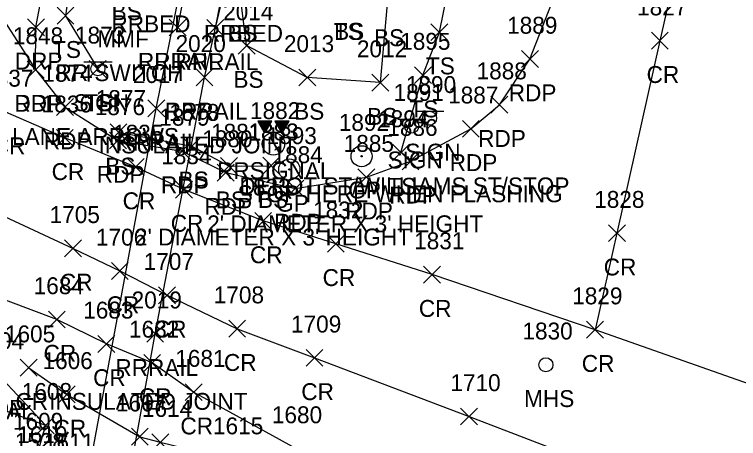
# Model space of a CAD drawing. Extents: x 1769141 to 1770817, y 735471 to 742405.
# Drawn here: x 1770193.1 to 1770278.8, y 741907.5 to 741957.6 of the extents above; entities that cross this region are included whole.
import ezdxf

# ---------------------------------------------------------------- set-up
doc = ezdxf.new("R2010")
doc.units = 0
for name, color, linetype in [('L_A', 7, 'Continuous'), ('L_C', 7, 'Continuous'), ('L_I', 7, 'Continuous'), ('L_TIC', 7, 'Continuous'), ('LELB', 7, 'Continuous'), ('P_A', 7, 'Continuous'), ('P_I', 7, 'Continuous'), ('P_TIC', 7, 'Continuous'), ('PET', 7, 'Continuous'), ('PRC', 7, 'Continuous'), ('R_A', 7, 'Continuous'), ('R_C', 7, 'Continuous'), ('R_I', 7, 'Continuous'), ('R_TIC', 7, 'Continuous'), ('RDP', 7, 'Continuous'), ('RGP', 7, 'Continuous'), ('RR', 7, 'Continuous'), ('RSW', 7, 'Continuous'), ('S_A', 7, 'Continuous'), ('S_C', 7, 'Continuous'), ('S_I', 7, 'Continuous'), ('SSGN', 7, 'Continuous'), ('TCSH', 7, 'Continuous'), ('U_A', 7, 'Continuous'), ('U_I', 7, 'Continuous'), ('USMH', 7, 'Continuous')]:
    doc.layers.add(name, color=color, linetype=linetype)

msp = doc.modelspace()

# ---------------------------------------------------------------- linework, layer by layer
at = {"layer": 'L_TIC'}
for points in [[(1770198.126, 741956.501), (1770200.126, 741958.501)], [(1770200.126, 741956.501), (1770198.126, 741958.501)], [(1770242.391, 741954.555), (1770244.391, 741956.555)], [(1770244.391, 741954.555), (1770242.391, 741956.555)], [(1770219.559, 741952.966), (1770221.559, 741954.966)], [(1770221.559, 741952.966), (1770219.559, 741954.966)], [(1770201.932, 741950.2), (1770203.932, 741952.2)], [(1770203.932, 741950.2), (1770201.932, 741952.2)], [(1770226.75, 741949.191), (1770228.75, 741951.191)], [(1770228.75, 741949.191), (1770226.75, 741951.191)], [(1770240.442, 741949.467), (1770242.442, 741951.467)], [(1770242.442, 741949.467), (1770240.442, 741951.467)], [(1770235.395, 741948.578), (1770237.395, 741950.578)], [(1770237.395, 741948.578), (1770235.395, 741950.578)], [(1770204.391, 741942.696), (1770206.391, 741944.696)], [(1770206.391, 741942.696), (1770204.391, 741944.696)], [(1770213.068, 741941.05), (1770215.068, 741943.05)], [(1770215.068, 741941.05), (1770213.068, 741943.05)], [(1770237.83, 741940.303), (1770239.83, 741942.303)], [(1770239.83, 741940.303), (1770237.83, 741942.303)], [(1770217.479, 741938.704), (1770219.479, 741940.704)], [(1770219.479, 741938.704), (1770217.479, 741940.704)], [(1770222.468, 741938.747), (1770224.468, 741940.747)], [(1770224.468, 741938.747), (1770222.468, 741940.747)]]:
    msp.add_lwpolyline(points, dxfattribs=at)
at = {"layer": 'LELB'}
for points in [[(1770226.341, 742106.445), (1770220.456, 742083.866), (1770214.177, 742057.527), (1770210.022, 742031.035), (1770208.67, 742009.823), (1770201.527, 741974.956), (1770199.126, 741957.501), (1770202.932, 741951.2)], [(1770273.512, 742098.504), (1770264.655, 742065.326), (1770255.844, 742030.986), (1770246.229, 741999.524), (1770240.59, 741977.352), (1770237.209, 741958.894), (1770236.395, 741949.578), (1770227.75, 741950.191), (1770220.559, 741953.966), (1770219.867, 741959.413)], [(1770238.83, 741941.303), (1770241.442, 741950.467), (1770243.391, 741955.555), (1770247.427, 741975.41), (1770250.898, 741993.871), (1770260.083, 742026.945), (1770268.79, 742061.669), (1770278.271, 742098.513)], [(1770205.391, 741943.696), (1770214.068, 741942.05), (1770218.479, 741939.704), (1770223.468, 741939.747)]]:
    msp.add_lwpolyline(points, dxfattribs=at)
at = {"layer": 'P_TIC'}
for points in [[(1770268.487, 741953.54), (1770270.487, 741955.54)], [(1770270.487, 741953.54), (1770268.487, 741955.54)], [(1770253.108, 741951.371), (1770255.108, 741953.371)], [(1770255.108, 741951.371), (1770253.108, 741953.371)], [(1770194.581, 741950.123), (1770196.581, 741952.123)], [(1770196.581, 741950.123), (1770194.581, 741952.123)], [(1770198.063, 741945.686), (1770200.063, 741947.686)], [(1770200.063, 741945.686), (1770198.063, 741947.686)], [(1770249.486, 741945.97), (1770251.486, 741947.97)], [(1770251.486, 741945.97), (1770249.486, 741947.97)], [(1770246.113, 741943.112), (1770248.113, 741945.112)], [(1770248.113, 741943.112), (1770246.113, 741945.112)], [(1770198.047, 741942.047), (1770200.047, 741944.047)], [(1770200.047, 741942.047), (1770198.047, 741944.047)], [(1770204.336, 741941.729), (1770206.336, 741943.729)], [(1770206.336, 741941.729), (1770204.336, 741943.729)], [(1770211.931, 741940.484), (1770213.931, 741942.484)], [(1770213.931, 741940.484), (1770211.931, 741942.484)], [(1770238.969, 741939.27), (1770240.969, 741941.27)], [(1770240.969, 741939.27), (1770238.969, 741941.27)], [(1770206.451, 741938.591), (1770208.451, 741940.591)], [(1770208.451, 741938.591), (1770206.451, 741940.591)], [(1770217.09, 741937.93), (1770219.09, 741939.93)], [(1770219.09, 741937.93), (1770217.09, 741939.93)], [(1770233.75, 741937.385), (1770235.75, 741939.385)], [(1770235.75, 741937.385), (1770233.75, 741939.385)], [(1770225.325, 741936.051), (1770227.325, 741938.051)], [(1770227.325, 741936.051), (1770225.325, 741938.051)], [(1770212.15, 741935.922), (1770214.15, 741937.922)], [(1770214.15, 741935.922), (1770212.15, 741937.922)], [(1770221.527, 741932.201), (1770223.527, 741934.201)], [(1770223.527, 741932.201), (1770221.527, 741934.201)], [(1770263.409, 741930.755), (1770265.409, 741932.755)], [(1770265.409, 741930.755), (1770263.409, 741932.755)], [(1770230.128, 741929.501), (1770232.128, 741931.501)], [(1770232.128, 741929.501), (1770230.128, 741931.501)], [(1770199.015, 741928.956), (1770201.015, 741930.956)], [(1770201.015, 741928.956), (1770199.015, 741930.956)], [(1770204.556, 741926.286), (1770206.556, 741928.286)], [(1770206.556, 741926.286), (1770204.556, 741928.286)], [(1770241.525, 741925.853), (1770243.525, 741927.853)], [(1770243.525, 741925.853), (1770241.525, 741927.853)], [(1770210.15, 741923.407), (1770212.15, 741925.407)], [(1770212.15, 741923.407), (1770210.15, 741925.407)], [(1770197.094, 741920.538), (1770199.094, 741922.538)], [(1770199.094, 741920.538), (1770197.094, 741922.538)], [(1770218.447, 741919.454), (1770220.447, 741921.454)], [(1770220.447, 741919.454), (1770218.447, 741921.454)], [(1770260.813, 741919.336), (1770262.813, 741921.336)], [(1770262.813, 741919.336), (1770260.813, 741921.336)], [(1770260.813, 741919.336), (1770262.813, 741921.336)], [(1770262.813, 741919.336), (1770260.813, 741921.336)], [(1770202.96, 741917.649), (1770204.96, 741919.649)], [(1770204.96, 741917.649), (1770202.96, 741919.649)], [(1770227.602, 741915.999), (1770229.602, 741917.999)], [(1770229.602, 741915.999), (1770227.602, 741917.999)], [(1770193.769, 741914.835), (1770195.769, 741916.835)], [(1770195.769, 741914.835), (1770193.769, 741916.835)], [(1770208.383, 741915.393), (1770210.383, 741917.393)], [(1770210.383, 741915.393), (1770208.383, 741917.393)], [(1770198.274, 741911.672), (1770200.274, 741913.672)], [(1770200.274, 741911.672), (1770198.274, 741913.672)], [(1770213.294, 741911.937), (1770215.294, 741913.937)], [(1770215.294, 741911.937), (1770213.294, 741913.937)], [(1770245.903, 741909.061), (1770247.903, 741911.061)], [(1770247.903, 741909.061), (1770245.903, 741911.061)], [(1770195.76, 741908.019), (1770197.76, 741910.019)], [(1770197.76, 741908.019), (1770195.76, 741910.019)], [(1770206.923, 741906.658), (1770208.923, 741908.658)], [(1770208.923, 741906.658), (1770206.923, 741908.658)], [(1770209.344, 741906.009), (1770211.344, 741908.009)], [(1770211.344, 741906.009), (1770209.344, 741908.009)]]:
    msp.add_lwpolyline(points, dxfattribs=at)
at = {"layer": 'PET'}
for points in [[(1770103.118, 742000.143), (1770127.081, 741989.314), (1770153.156, 741977.803), (1770175.529, 741967.595), (1770190.043, 741959.699), (1770195.581, 741951.123), (1770199.063, 741946.686), (1770205.336, 741942.729), (1770212.931, 741941.484), (1770218.09, 741938.93), (1770226.325, 741937.051), (1770234.75, 741938.385), (1770239.969, 741940.27), (1770247.113, 741944.112), (1770250.486, 741946.97), (1770254.108, 741952.371), (1770258.931, 741964.777), (1770264.961, 741993.489), (1770272.699, 742023.543), (1770282.638, 742061.023)], [(1770092.714, 741946.414), (1770094.596, 741949.858), (1770100.881, 741948.635), (1770116.302, 741942.755), (1770134.113, 741936.465), (1770161.047, 741926.755), (1770181.322, 741919.19), (1770191.098, 741915.021), (1770196.76, 741909.019), (1770195.729, 741905.489), (1770195.658, 741903.902), (1770198.168, 741903.041), (1770205.854, 741901.701), (1770208.168, 741901.359), (1770212.399, 741899.281), (1770224.424, 741895.692), (1770230.498, 741893.508), (1770238.482, 741890.555), (1770245.053, 741888.83), (1770266.408, 741881.651), (1770276.948, 741878.624), (1770295.844, 741873.498)]]:
    msp.add_lwpolyline(points, dxfattribs=at)
at = {"layer": 'PRC'}
for points in [[(1770386.128, 742315.424), (1770368.533, 742271.048), (1770352.002, 742227.478), (1770338.734, 742191.594), (1770324.94, 742150.676), (1770312.782, 742113.372), (1770302.283, 742081.691), (1770292.173, 742047.68), (1770283.011, 742015.743), (1770275.678, 741981.901), (1770269.487, 741954.54), (1770264.409, 741931.755), (1770261.813, 741920.336)], [(1770287.044, 741911.42), (1770261.813, 741920.336), (1770242.525, 741926.853), (1770231.128, 741930.501), (1770222.527, 741933.201), (1770213.15, 741936.922), (1770207.451, 741939.591), (1770199.047, 741943.047), (1770192.069, 741946.101), (1770169.968, 741955.582), (1770146.029, 741965.505), (1770124.548, 741974.403), (1770095.916, 741986.431)], [(1770089.608, 741977.338), (1770111.169, 741968.202), (1770141.623, 741955.475), (1770172.695, 741942.274), (1770182.527, 741938.075), (1770200.015, 741929.956), (1770205.556, 741927.286), (1770211.15, 741924.407), (1770219.447, 741920.454), (1770228.602, 741916.999), (1770246.903, 741910.061), (1770272.504, 741900.23), (1770300.541, 741889.423), (1770310.207, 741885.753), (1770337.912, 741876.285), (1770361.623, 741867.868), (1770392.61, 741857.285), (1770418.497, 741848.782)], [(1770415.529, 741840.308), (1770384.051, 741850.541), (1770352.442, 741860.952), (1770318.836, 741870.925), (1770293.642, 741881.39), (1770273.131, 741889.105), (1770260.991, 741893.725), (1770236.986, 741901.134), (1770226.382, 741906.26), (1770214.294, 741912.937), (1770209.383, 741916.393), (1770203.96, 741918.649), (1770198.094, 741921.538), (1770178.671, 741928.849), (1770156.75, 741936.625), (1770131.368, 741945.922), (1770112.842, 741952.747), (1770098.759, 741957.002)], [(1770194.769, 741915.835), (1770199.274, 741912.672), (1770207.923, 741907.658), (1770210.344, 741907.009), (1770218.758, 741904.951), (1770230.498, 741893.508)]]:
    msp.add_lwpolyline(points, dxfattribs=at)
at = {"layer": 'R_TIC'}
for points in [[(1770194.622, 741955.132), (1770196.622, 741957.132)], [(1770196.622, 741955.132), (1770194.622, 741957.132)], [(1770211.406, 741955.105), (1770213.406, 741957.105)], [(1770213.406, 741955.105), (1770211.406, 741957.105)], [(1770215.862, 741955.061), (1770217.862, 741957.061)], [(1770217.862, 741955.061), (1770215.862, 741957.061)], [(1770215.862, 741955.061), (1770217.862, 741957.061)], [(1770217.862, 741955.061), (1770215.862, 741957.061)], [(1770194.581, 741950.123), (1770196.581, 741952.123)], [(1770196.581, 741950.123), (1770194.581, 741952.123)], [(1770214.576, 741949.202), (1770216.576, 741951.202)], [(1770216.576, 741949.202), (1770214.576, 741951.202)], [(1770208.873, 741945.534), (1770210.873, 741947.534)], [(1770210.873, 741945.534), (1770208.873, 741947.534)], [(1770208.733, 741918.849), (1770210.733, 741920.849)], [(1770210.733, 741918.849), (1770208.733, 741920.849)], [(1770195.76, 741908.019), (1770197.76, 741910.019)], [(1770197.76, 741908.019), (1770195.76, 741910.019)]]:
    msp.add_lwpolyline(points, dxfattribs=at)
at = {"layer": 'RDP'}
msp.add_lwpolyline([(1770195.581, 741951.123), (1770195.622, 741956.132), (1770200.136, 741979.869), (1770203.823, 742002.449), (1770207.762, 742033.789), (1770195.113, 742035.405)], dxfattribs=at)
at = {"layer": 'RGP'}
for p, q in [((1770234.174, 741940.866), (1770234.174, 741940.866)), ((1770225.622, 741939.302), (1770225.622, 741939.302))]:
    msp.add_line(p, q, dxfattribs=at)
for centre, radius in [((1770234.174, 741940.866), 1.25), ((1770234.174, 741940.866), 0.0833), ((1770225.622, 741939.302), 1.25), ((1770225.622, 741939.302), 0.0833)]:
    msp.add_circle(centre, radius, dxfattribs=at)
at = {"layer": 'RR'}
for points in [[(1770212.406, 741956.105), (1770215.588, 741972.321), (1770224.213, 742004.119), (1770229.481, 742020.053), (1770231.833, 742026.333), (1770233.364, 742030.928), (1770234.899, 742035.434), (1770245.294, 742063.531), (1770258.111, 742100.475), (1770265.989, 742125.451), (1770269.658, 742137.915), (1770278.757, 742169.792), (1770287.085, 742199.095), (1770296.701, 742230.769), (1770306.536, 742262.178), (1770316.86, 742293.698)], [(1770216.862, 741956.061), (1770220.474, 741971.237), (1770224.731, 741988.154), (1770230.518, 742007.598), (1770241.277, 742038.613), (1770247.106, 742054.333), (1770252.93, 742070.058), (1770259.094, 742087.581), (1770269.153, 742118.931), (1770274.551, 742137.034), (1770276.731, 742144.457), (1770280.265, 742157.181), (1770289.257, 742188.865), (1770295.025, 742208.421), (1770297.085, 742215.37), (1770298.778, 742220.706), (1770308.511, 742252.208), (1770318.64, 742283.663)], [(1770166.022, 741645.783), (1770168.284, 741669.987), (1770170.159, 741687.394), (1770174.9, 741726.403), (1770179.819, 741765.034), (1770184.957, 741803.678), (1770190.212, 741836.075), (1770195.689, 741868.564), (1770199.221, 741889.174), (1770209.873, 741946.534), (1770217.004, 741981.755), (1770223.177, 742009.879), (1770228.86, 742035.213), (1770233.423, 742054.724)], [(1770169.485, 741628.996), (1770173.058, 741667.734), (1770177.095, 741703.347), (1770181.486, 741739.185), (1770186.385, 741777.948), (1770189.729, 741802.262), (1770194.567, 741832.071), (1770199.506, 741861.726), (1770205.128, 741894.269), (1770209.733, 741919.849), (1770215.576, 741950.202), (1770216.862, 741956.061), (1770219.867, 741971.277), (1770226.896, 742003.735), (1770230.494, 742019.98), (1770231.833, 742026.333), (1770232.943, 742031.027), (1770234.043, 742035.58), (1770238.503, 742054.134)]]:
    msp.add_lwpolyline(points, dxfattribs=at)
at = {"layer": 'RSW'}
msp.add_lwpolyline([(1770086.66, 741942.741), (1770086.604, 741947.314), (1770087.676, 741948.054), (1770092.714, 741946.414), (1770092.447, 741945.467), (1770100.235, 741943.049), (1770132.531, 741931.879), (1770159.083, 741922.624), (1770180.154, 741915.03), (1770196.76, 741909.019)], dxfattribs=at)
at = {"layer": 'SSGN'}
for p, q in [((1770201.305, 741952.054), (1770204.639, 741952.054)), ((1770202.952, 741951.22), (1770202.952, 741951.22)), ((1770240.573, 741946.203), (1770243.906, 741946.203)), ((1770238.466, 741945.273), (1770241.799, 741945.273)), ((1770242.22, 741945.37), (1770242.22, 741945.37)), ((1770240.112, 741944.44), (1770240.112, 741944.44))]:
    msp.add_line(p, q, dxfattribs=at)
for centre in [(1770202.952, 741951.22), (1770242.22, 741945.37), (1770240.112, 741944.44)]:
    msp.add_circle(centre, 0.833, dxfattribs=at)
at = {"layer": 'TCSH'}
for p, q in [((1770223.549, 741945.006), (1770221.883, 741945.006)), ((1770221.883, 741945.006), (1770222.652, 741943.673)), ((1770222.779, 741943.673), (1770223.549, 741945.006)), ((1770225.584, 741945.006), (1770223.917, 741945.006)), ((1770223.917, 741945.006), (1770224.687, 741943.673)), ((1770224.814, 741943.673), (1770225.584, 741945.006)), ((1770224.814, 741943.673), (1770222.652, 741943.673)), ((1770223.733, 741942.339), (1770223.733, 741942.339))]:
    msp.add_line(p, q, dxfattribs=at)
for points in [[(1770221.927, 741944.93), (1770223.505, 741944.93)], [(1770223.945, 741944.958), (1770225.556, 741944.958)], [(1770222.004, 741944.796), (1770223.428, 741944.796)], [(1770222.081, 741944.663), (1770223.351, 741944.663)], [(1770222.158, 741944.53), (1770223.274, 741944.53)], [(1770222.235, 741944.396), (1770223.197, 741944.396)], [(1770222.312, 741944.263), (1770223.12, 741944.263)], [(1770222.389, 741944.13), (1770223.043, 741944.13)], [(1770224.022, 741944.825), (1770225.479, 741944.825)], [(1770224.099, 741944.691), (1770225.402, 741944.691)], [(1770224.176, 741944.558), (1770225.325, 741944.558)], [(1770224.253, 741944.425), (1770225.248, 741944.425)], [(1770224.33, 741944.291), (1770225.171, 741944.291)], [(1770224.407, 741944.158), (1770225.094, 741944.158)], [(1770222.466, 741943.996), (1770222.966, 741943.996)], [(1770222.543, 741943.863), (1770222.889, 741943.863)], [(1770222.62, 741943.73), (1770222.812, 741943.73)], [(1770224.484, 741944.025), (1770225.017, 741944.025)], [(1770224.561, 741943.891), (1770224.94, 741943.891)], [(1770224.638, 741943.758), (1770224.863, 741943.758)]]:
    msp.add_lwpolyline(points, dxfattribs=at)
msp.add_circle((1770223.733, 741942.339), 1.333, dxfattribs=at)
at = {"layer": 'USMH'}
for p, q in [((1770256, 741916.177), (1770256, 741916.177)), ((1770256.833, 741916.177), (1770256.833, 741916.177))]:
    msp.add_line(p, q, dxfattribs=at)
msp.add_circle((1770256, 741916.177), 0.833, dxfattribs=at)

# ---------------------------------------------------------------- texts
at = {"layer": 'L_A'}
for s, p in [('BS', (1770204.576, 741956.983)), ('BS', (1770218.308, 741954.413)), ('TS', (1770230.888, 741954.641)), ('BS', (1770230.919, 741954.641)), ('MMF', (1770202.892, 741953.756)), ('BS', (1770235.65, 741953.894)), ('TS', (1770197.535, 741952.501)), ('TS', (1770241.8, 741950.555)), ('BS', (1770219, 741948.966)), ('TS', (1770201.342, 741946.2)), ('TS', (1770239.851, 741945.467)), ('BS', (1770226.191, 741945.191)), ('BS', (1770234.836, 741944.578)), ('BS', (1770203.832, 741938.696)), ('BS', (1770212.509, 741937.05)), ('TS', (1770237.239, 741936.303)), ('BS', (1770216.92, 741934.704)), ('BS', (1770221.909, 741934.747))]:
    msp.add_text(s, height=2, dxfattribs=at).set_placement(p)
at = {"layer": 'L_C'}
for s, p in [('RR SWITCH', (1770197.94, 741949.756)), ('LANE ARROWS', (1770192.791, 741942.2))]:
    msp.add_text(s, height=2, dxfattribs=at).set_placement(p)
at = {"layer": 'L_I'}
for s, p in [('2014', (1770217.787, 741956.966)), ('1873', (1770200.24, 741954.2)), ('2013', (1770224.979, 741953.191)), ('1895', (1770238.749, 741953.467)), ('2012', (1770233.623, 741952.578)), ('1877', (1770202.699, 741946.696)), ('1878', (1770211.376, 741945.05)), ('1894', (1770236.137, 741944.303)), ('1881', (1770216.353, 741942.704)), ('1883', (1770220.775, 741942.747)), ('1528', (1770193.106, 741906.099))]:
    msp.add_text(s, height=2, dxfattribs=at).set_placement(p)
at = {"layer": 'P_A'}
for s, p in [('CR', (1770267.92, 741949.54)), ('RDP', (1770251.596, 741947.371)), ('RDP', (1770193.069, 741946.123)), ('RDP', (1770196.551, 741941.686)), ('RDP', (1770247.974, 741941.97)), ('CR', (1770190.502, 741941.101)), ('RDP', (1770244.602, 741939.112)), ('CR', (1770197.48, 741938.047)), ('RDP', (1770202.824, 741937.729)), ('RDP', (1770210.419, 741936.484)), ('RDP', (1770237.457, 741935.27)), ('CR', (1770205.884, 741934.591)), ('RDP', (1770215.578, 741933.93)), ('RDP', (1770232.238, 741933.385)), ('CR', (1770211.583, 741931.922)), ('RDP', (1770223.813, 741932.051)), ('CR', (1770220.96, 741928.201)), ('CR', (1770262.842, 741926.755)), ('CR', (1770198.448, 741924.956)), ('CR', (1770229.561, 741925.501)), ('CR', (1770203.989, 741922.286)), ('CR', (1770240.958, 741921.853)), ('CR', (1770209.583, 741919.407)), ('CR', (1770196.527, 741916.538)), ('CR', (1770217.88, 741915.454)), ('CR', (1770260.246, 741915.336)), ('CR', (1770260.246, 741915.336)), ('CR', (1770202.393, 741913.649)), ('CR', (1770207.816, 741911.393)), ('CR', (1770227.036, 741911.999)), ('CR', (1770193.202, 741910.835)), ('RDP', (1770188.586, 741910.021)), ('CR', (1770212.727, 741907.937)), ('CR', (1770197.708, 741907.672))]:
    msp.add_text(s, height=2, dxfattribs=at).set_placement(p)
at = {"layer": 'P_I'}
for s, p in [('1827', (1770266.794, 741957.54)), ('1889', (1770251.407, 741955.371)), ('1848', (1770192.888, 741954.123)), ('1888', (1770247.793, 741949.97)), ('1837', (1770189.376, 741949.101)), ('1874', (1770196.371, 741949.686)), ('1887', (1770244.421, 741947.112)), ('1836', (1770196.299, 741946.047)), ('1876', (1770202.588, 741945.729)), ('1879', (1770210.23, 741944.484)), ('1886', (1770237.221, 741943.27)), ('1835', (1770204.758, 741942.591)), ('1880', (1770215.311, 741941.93)), ('1885', (1770232.057, 741941.385)), ('1834', (1770210.457, 741939.922)), ('1884', (1770223.632, 741940.051)), ('1833', (1770219.834, 741936.201)), ('1828', (1770261.716, 741934.755)), ('1832', (1770228.435, 741933.501)), ('1705', (1770197.243, 741932.956)), ('1706', (1770202.73, 741930.286)), ('1831', (1770240.399, 741929.853)), ('1707', (1770208.378, 741927.407)), ('1684', (1770195.354, 741924.538)), ('1708', (1770216.675, 741923.454)), ('1829', (1770259.113, 741923.336)), ('1829', (1770259.113, 741923.336)), ('1683', (1770201.22, 741921.649)), ('1709', (1770225.823, 741919.999)), ('1682', (1770206.643, 741919.393)), ('1604', (1770188.279, 741918.021)), ('1605', (1770191.951, 741918.835)), ('1606', (1770196.401, 741915.672)), ('1681', (1770212.121, 741915.937)), ('1710', (1770244.691, 741913.061)), ('1608', (1770193.942, 741912.019)), ('1607', (1770205.104, 741910.658)), ('1614', (1770208.171, 741910.009)), ('1680', (1770223.555, 741909.26)), ('1609', (1770192.903, 741908.489)), ('1615', (1770216.585, 741907.951)), ('1610', (1770193.398, 741906.902)), ('1611', (1770196.562, 741906.041))]:
    msp.add_text(s, height=2, dxfattribs=at).set_placement(p)
at = {"layer": 'R_A'}
for s, p in [('RRBED', (1770204.56, 741955.536)), ('RRBED', (1770215.513, 741954.413)), ('DRP', (1770193.11, 741951.132)), ('RRRAIL', (1770207.698, 741951.105)), ('RRRAIL', (1770212.154, 741951.061)), ('RRRAIL', (1770212.154, 741951.061)), ('DRP', (1770193.069, 741946.123)), ('RRRAIL', (1770210.868, 741945.202)), ('RRRAIL', (1770205.164, 741941.534)), ('RRSIGNAL', (1770217.06, 741938.162)), ('GP', (1770232.607, 741935.866)), ('GP', (1770224.055, 741934.302)), ('RRRAIL', (1770205.024, 741914.849)), ('RRSIGNAL', (1770181.687, 741909.706))]:
    msp.add_text(s, height=2, dxfattribs=at).set_placement(p)
at = {"layer": 'R_C'}
for s, p in [('INSULATED JOINT', (1770203.033, 741941.202)), ("2' DIAMETER X 3' HEIGHT", (1770215.899, 741931.866)), ("2' DIAMETER X 3' HEIGHT", (1770207.347, 741930.302)), ('INSULATED JOINT', (1770197.19, 741910.849))]:
    msp.add_text(s, height=2, dxfattribs=at).set_placement(p)
at = {"layer": 'R_I'}
for s, p in [('1848', (1770192.888, 741954.123)), ('2020', (1770212.151, 741953.202)), ('2017', (1770207.102, 741949.534)), ('1882', (1770220.965, 741945.262)), ('1892', (1770231.481, 741943.866)), ('1893', (1770222.93, 741942.302)), ('2019', (1770206.953, 741922.849)), ('1608', (1770193.942, 741912.019)), ('1609', (1770192.903, 741908.489))]:
    msp.add_text(s, height=2, dxfattribs=at).set_placement(p)
at = {"layer": 'S_A'}
for p in [(1770200.09, 741946.2), (1770239.358, 741940.35), (1770237.251, 741939.42)]:
    msp.add_text('SIGN', height=2, dxfattribs=at).set_placement(p)
at = {"layer": 'S_C'}
for s, p in [('DEPOT ST/WILLIAMS ST/STOP', (1770219.705, 741936.35)), ('STOP HERE WHEN FLASHING', (1770219.503, 741935.42))]:
    msp.add_text(s, height=2, dxfattribs=at).set_placement(p)
at = {"layer": 'S_I'}
for s, p in [('1873', (1770200.24, 741954.2)), ('1890', (1770239.421, 741948.35)), ('1891', (1770237.967, 741947.42))]:
    msp.add_text(s, height=2, dxfattribs=at).set_placement(p)
at = {"layer": 'U_A'}
msp.add_text('MHS', height=2, dxfattribs=at).set_placement((1770253.417, 741911.177))
at = {"layer": 'U_I'}
msp.add_text('1830', height=2, dxfattribs=at).set_placement((1770253.221, 741919.177))

doc.saveas('drawing.dxf')
